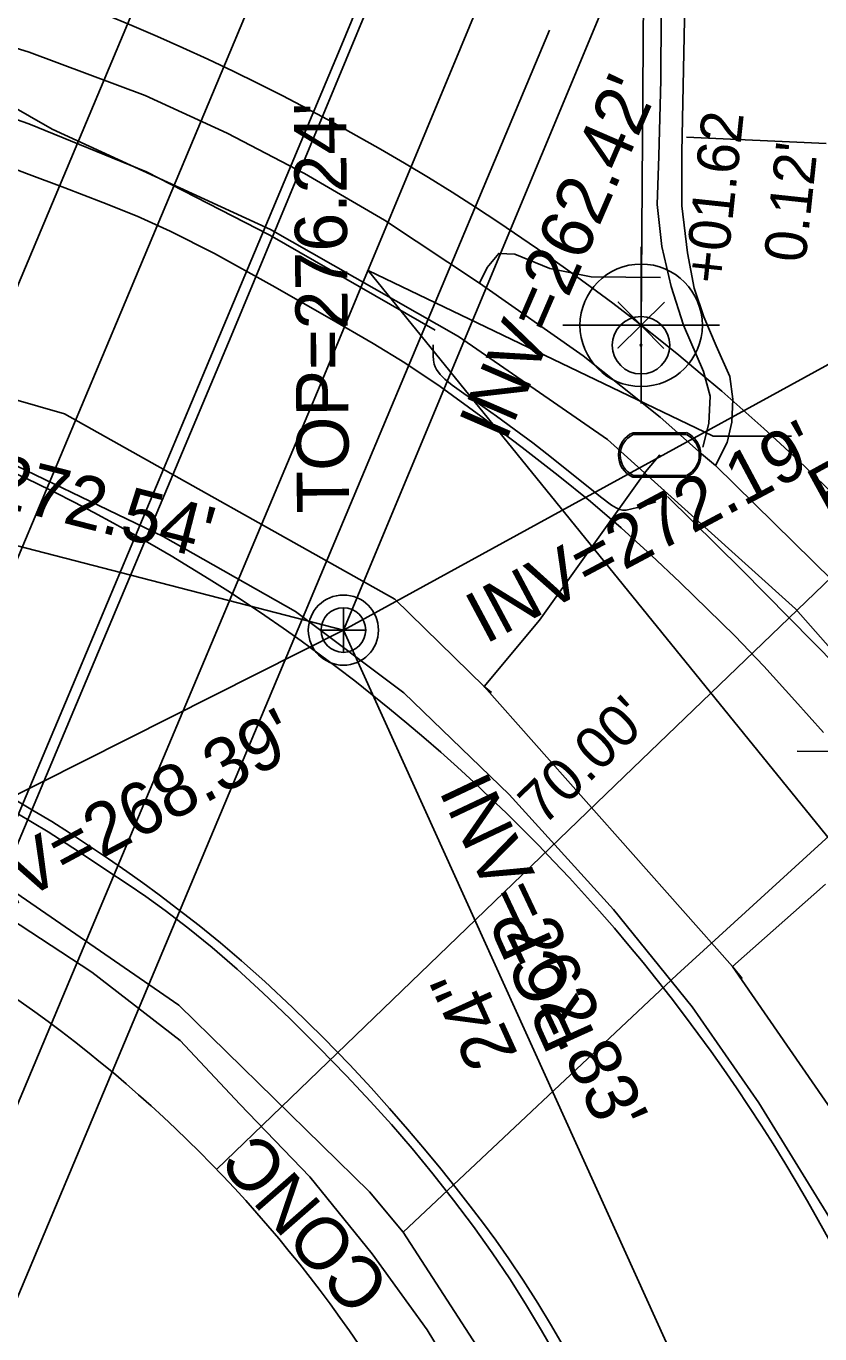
# Model space of a CAD drawing. Extents: x 2100323 to 2109811, y 740376 to 749755.
# Drawn here: x 2105368.5 to 2105429.4, y 741701 to 741801.2 of the extents above; entities that cross this region are included whole.
import ezdxf

# ---------------------------------------------------------------- set-up
doc = ezdxf.new("R2010")
doc.units = 0
for name, color, linetype in [('Cogo Default Point CELL', 7, 'Continuous'), ('Exist Horizontal Alignment', 7, 'Continuous'), ('Exist Property Corner CELL', 7, 'Continuous'), ('Exist Property Iron Pin CELL', 7, 'Continuous'), ('Exist Property Line', 7, 'Continuous'), ('Exist Property Tie Line Text', 7, 'Continuous'), ('Exist Right of Way Easement Line', 7, 'Continuous'), ('Exist Right of Way Line', 7, 'Continuous'), ('Exist Right of Way Width CELL', 7, 'Continuous'), ('Exist Roads Change in Surface', 7, 'Continuous'), ('Exist Roads Curbs', 7, 'Continuous'), ('Exist Roads EOP', 7, 'Continuous'), ('Exist Roads EOP Other', 7, 'Continuous'), ('Exist Roads EOP Other Text', 7, 'Continuous'), ('Exist Roads EOT', 7, 'Continuous'), ('Exist Structure Major Box Culvert or Tunnel Topo', 7, 'Continuous'), ('Exist Structure Minor Pipes RCP 60 Inch', 7, 'Continuous'), ('Exist Structure Minor Pipes RCP 60 Inch Leader', 7, 'Continuous'), ('Exist Utilities Gas UG Line SUE LOS B', 7, 'Continuous'), ('Exist Utilities Power Joint Use Telephone CELL', 7, 'Continuous'), ('Exist Utilities Sanitary Sewer Manhole CELL', 7, 'Continuous'), ('Exist Utilities Sanitary Sewer Manhole Text', 7, 'Continuous'), ('Exist Utilities Sanitary Sewer UG Line', 7, 'Continuous'), ('Exist Utilities Sanitary Sewer UG Line Invert Elevation', 7, 'Continuous'), ('Exist Utilities Sanitary Sewer UG Line Text', 7, 'Continuous'), ('Exist Utilities Telephone UG Conduit SUE LOS B', 7, 'Continuous'), ('Exist Utilities Water Meter CELL', 7, 'Continuous'), ('Exist Utilities Water UG Line SUE LOS B', 7, 'Continuous')]:
    doc.layers.add(name, color=color, linetype=linetype)

msp = doc.modelspace()

# ---------------------------------------------------------------- linework, layer by layer
at = {"layer": 'Cogo Default Point CELL'}
for points in [[(2105415.66, 741784.25), (2105415.66, 741778.25)], [(2105409.66, 741778.25), (2105415.66, 741778.25)], [(2105415.66, 741778.25), (2105421.66, 741778.25)], [(2105415.66, 741778.25), (2105415.66, 741772.25)]]:
    msp.add_lwpolyline(points, dxfattribs=at)
msp.add_circle((2105415.66, 741778.25), 4.69, dxfattribs=at)
at = {"layer": 'Exist Horizontal Alignment'}
msp.add_arc((2105309.66, 741642.8), 137, 357.8475, 89.2221, dxfattribs=at)
at = {"layer": 'Exist Property Corner CELL'}
msp.add_line((2105415.66, 741778.25), (2105415.66, 741778.25), dxfattribs=at)
msp.add_lwpolyline([(2105417.41, 741776.47), (2105413.9, 741780.03), (2105415.66, 741778.25), (2105413.88, 741776.5), (2105417.44, 741780.01)], dxfattribs=at)
at = {"layer": 'Exist Property Iron Pin CELL'}
for radius in [2.2, 0.0707]:
    msp.add_circle((2105415.65, 741776.72), radius, dxfattribs=at)
at = {"layer": 'Exist Property Line'}
for p, q in [((2105417, 741962.1), (2105415.66, 741778.25)), ((2105415.66, 741778.25), (2105415.65, 741776.72))]:
    msp.add_line(p, q, dxfattribs=at)
at = {"layer": 'Exist Right of Way Easement Line'}
for points in [[(2105276.72, 741564.21), (2105380.96, 741812.48)], [(2105303.13, 741549.62), (2105408.63, 741800.87)]]:
    msp.add_lwpolyline(points, dxfattribs=at)
at = {"layer": 'Exist Right of Way Line'}
for radius in [172, 102]:
    msp.add_arc((2105309.66, 741642.8), radius, 357.8475, 89.2221, dxfattribs=at)
at = {"layer": 'Exist Right of Way Width CELL'}
for p in [(2105433.53, 741762.13), (2105383.12, 741713.56)]:
    msp.add_line(p, (2105414.37, 741743.67), dxfattribs=at)
at = {"layer": 'Exist Roads Change in Surface'}
msp.add_lwpolyline([(2105429.85, 741792.18), (2105419.13, 741792.66)], dxfattribs=at)
at = {"layer": 'Exist Roads Curbs'}
for points in [[(2105420.38, 741768.92), (2105420.86, 741770.73), (2105420.96, 741772.82), (2105420.44, 741774.71), (2105418.91, 741778.27), (2105417.97, 741781.21), (2105417.24, 741784.28), (2105416.89, 741787.5), (2105417.02, 741791.21), (2105417.17, 741797.07), (2105417.23, 741807.12), (2105417.33, 741821.85), (2105417.26, 741836.06), (2105417.24, 741851.48)], [(2105399.71, 741776.75), (2105399.71, 741775.91), (2105399.74, 741775.57), (2105399.8, 741775.28), (2105399.88, 741775.06), (2105399.98, 741774.86), (2105400.25, 741774.49), (2105400.61, 741774.13), (2105401.17, 741773.67), (2105402.07, 741773.03), (2105403.27, 741772.21), (2105404.57, 741771.29), (2105405.94, 741770.29), (2105407.36, 741769.23), (2105408.79, 741768.11), (2105410.21, 741766.97), (2105411.47, 741765.96), (2105412.54, 741765.1), (2105413.4, 741764.47), (2105413.74, 741764.26), (2105414.02, 741764.13), (2105414.24, 741764.08), (2105414.5, 741764.09), (2105415.39, 741764.28), (2105416.79, 741764.71)], [(2105409.37, 741698.86), (2105408.02, 741701.21), (2105406.8, 741703.25), (2105405.59, 741705.18), (2105404.25, 741707.16), (2105402.8, 741709.19), (2105401.29, 741711.21), (2105399.7, 741713.22), (2105398.1, 741715.16), (2105396.52, 741717), (2105394.92, 741718.77), (2105393.08, 741720.72), (2105390.96, 741722.91), (2105388.76, 741725.1), (2105386.67, 741727.1), (2105384.69, 741728.91), (2105382.77, 741730.56), (2105380.92, 741732.07), (2105379.19, 741733.39), (2105377.69, 741734.48), (2105376.33, 741735.39), (2105374.64, 741736.51), (2105372.54, 741737.92), (2105370.21, 741739.42), (2105367.81, 741740.85)]]:
    msp.add_lwpolyline(points, dxfattribs=at)
at = {"layer": 'Exist Roads EOP'}
for points in [[(2105365.74, 741790.95), (2105368.55, 741789.89), (2105371.5, 741788.79), (2105374.39, 741787.67), (2105377.03, 741786.6), (2105379.57, 741785.47), (2105382.97, 741783.74), (2105387.39, 741781.3), (2105391.78, 741778.8), (2105395.11, 741776.86), (2105397.56, 741775.37), (2105400.25, 741773.55), (2105403.37, 741771.28), (2105406.53, 741768.89), (2105409.31, 741766.73), (2105411.77, 741764.74), (2105414.13, 741762.72), (2105416.42, 741760.63), (2105418.64, 741758.53), (2105420.77, 741756.48), (2105422.85, 741754.44), (2105425.06, 741752.13), (2105427.45, 741749.5), (2105429.63, 741747.04)], [(2105367.73, 741741.85), (2105369.15, 741741.02), (2105370.5, 741740.21), (2105371.85, 741739.35), (2105373.31, 741738.39), (2105374.84, 741737.35), (2105376.24, 741736.38), (2105377.47, 741735.52), (2105378.71, 741734.61), (2105380.16, 741733.51), (2105381.79, 741732.24), (2105383.43, 741730.92), (2105385.04, 741729.55), (2105386.82, 741727.96), (2105388.93, 741725.97), (2105391.28, 741723.66), (2105393.33, 741721.58), (2105394.96, 741719.81), (2105396.37, 741718.22), (2105397.74, 741716.65), (2105399.05, 741715.11), (2105400.3, 741713.6), (2105401.47, 741712.13), (2105402.56, 741710.73), (2105403.57, 741709.41), (2105404.51, 741708.14), (2105405.52, 741706.7), (2105406.61, 741705.06), (2105407.73, 741703.32), (2105408.78, 741701.58), (2105409.78, 741699.86)]]:
    msp.add_lwpolyline(points, dxfattribs=at)
at = {"layer": 'Exist Roads EOP Other'}
for points in [[(2105420.28, 741768.4), (2105421.36, 741767.51), (2105422.26, 741769.28), (2105422.62, 741770.82), (2105422.7, 741772.59), (2105422.45, 741774.33), (2105421.42, 741776.67), (2105420.46, 741778.91), (2105419.72, 741781.09), (2105419.21, 741783.81), (2105418.79, 741787.41), (2105418.79, 741791.51), (2105419.01, 741802.94), (2105419.1, 741818.2), (2105419.22, 741832.17), (2105419.26, 741846.74), (2105419.25, 741851.62), (2105417.42, 741851.81)], [(2105403.26, 741781.49), (2105395.99, 741786.31), (2105389.86, 741789.89), (2105383.93, 741792.97), (2105377.65, 741795.85), (2105368.75, 741799.17), (2105361.57, 741801.4)], [(2105399.87, 741777.87), (2105387.19, 741785.15), (2105377.75, 741790), (2105368.73, 741793.68), (2105358.21, 741797.4)], [(2105417.15, 741781.91), (2105411.83, 741781.96), (2105408.66, 741782.59), (2105405.99, 741783.71), (2105404.75, 741783.76), (2105403.87, 741782.68), (2105403.26, 741781.49), (2105411.21, 741775.9), (2105417.12, 741771.2), (2105420.28, 741768.4)], [(2105433.32, 741755.76), (2105421.36, 741767.51)], [(2105430.68, 741752.11), (2105423.36, 741759.53), (2105417.69, 741765.13)], [(2105409.5, 741682.24), (2105406.9, 741688.14), (2105403.4, 741694.45), (2105399.25, 741701.26), (2105395.04, 741707.08), (2105390.27, 741712.98), (2105384.9, 741718.56), (2105380.32, 741723.44), (2105373.56, 741728.67), (2105366.49, 741733.31), (2105358.65, 741737.74), (2105350.75, 741741.53), (2105344.78, 741743.52), (2105339.01, 741745.48)]]:
    msp.add_lwpolyline(points, dxfattribs=at)
at = {"layer": 'Exist Roads EOT'}
msp.add_lwpolyline([(2105445.36, 741569.72), (2105445.99, 741583.09), (2105446.38, 741594.53), (2105446.9, 741610.44), (2105447.61, 741628.17), (2105447.69, 741644.74), (2105446.91, 741658.22), (2105445.51, 741668.41), (2105442.54, 741680.64), (2105436.79, 741696.52), (2105431.08, 741708.29), (2105424.68, 741718.66), (2105419.58, 741726.02), (2105413.55, 741733.48), (2105405.55, 741742.28), (2105397.48, 741750.08), (2105389.16, 741756.32), (2105379.02, 741762.06), (2105364.26, 741769.16), (2105352.63, 741773.53), (2105342.59, 741776.26), (2105331.21, 741778.39), (2105318.63, 741779.92)], dxfattribs=at)
at = {"layer": 'Exist Structure Major Box Culvert or Tunnel Topo'}
for points in [[(2105490.17, 742032.61), (2105470.69, 741986.21), (2105460.89, 741962.56), (2105452.3, 741942.12), (2105441.8, 741916.92), (2105431.9, 741893.44), (2105422.35, 741870.76), (2105412.83, 741847.96), (2105402.69, 741823.84), (2105392.6, 741799.45), (2105382.28, 741774.89), (2105371.54, 741749.34), (2105360.63, 741723.52), (2105350.06, 741698.35), (2105340.96, 741676.67), (2105331.91, 741655.1), (2105323.23, 741634.6), (2105314.63, 741614.11), (2105306.19, 741594.38), (2105301.87, 741584.59), (2105300.83, 741582.23)], [(2105472.97, 742011.73), (2105463.62, 741989.25), (2105453.74, 741965.61), (2105444.89, 741944.16), (2105434.88, 741920.28), (2105424.73, 741896.06), (2105415.21, 741873.54), (2105405.54, 741850.69), (2105395.51, 741826.65), (2105385.92, 741803.45), (2105375.45, 741778.44), (2105364.69, 741752.88), (2105353.42, 741726.06), (2105343.07, 741701.6), (2105334, 741679.91), (2105324.87, 741658.22), (2105316.08, 741637.4), (2105307.48, 741616.99), (2105299.1, 741597.46), (2105294.74, 741587.58), (2105287.09, 741571.39), (2105283.27, 741562.43)], [(2105479.7, 742005.71), (2105469.74, 741981.84), (2105460.43, 741959.54), (2105450.73, 741936.31), (2105440.83, 741912.35), (2105430.88, 741888.97), (2105421.17, 741865.85), (2105411.67, 741843.2), (2105402.32, 741820.85), (2105394.82, 741802.87), (2105384.24, 741777.42), (2105374.49, 741754.21), (2105364.71, 741731.07), (2105354.83, 741707.53), (2105343.62, 741680.92), (2105334.44, 741658.94), (2105325.65, 741638.17), (2105316.08, 741615.21), (2105307.91, 741596.36), (2105301.4, 741581.96)], [(2105486.89, 742002.84), (2105476.67, 741978.66), (2105467.57, 741956.59), (2105457.88, 741933.52), (2105448.02, 741909.99), (2105438.12, 741886.2), (2105428.35, 741862.97), (2105419.1, 741840.98), (2105409.58, 741818.21), (2105401.81, 741799.5), (2105391.26, 741774.14), (2105381.79, 741751.61), (2105371.88, 741728.1), (2105362.03, 741704.72), (2105350.99, 741678.48), (2105341.41, 741655.8), (2105332.82, 741635.46), (2105323.04, 741612.02), (2105314.81, 741592.94), (2105309.1, 741579.97), (2105302.36, 741561.49), (2105286.41, 741538.21), (2105274.04, 741520.27)]]:
    msp.add_lwpolyline(points, dxfattribs=at)
at = {"layer": 'Exist Structure Minor Pipes RCP 60 Inch'}
msp.add_line((2105394.74, 741782.44), (2105469.42, 741690.36), dxfattribs=at)
at = {"layer": 'Exist Structure Minor Pipes RCP 60 Inch Leader'}
msp.add_lwpolyline([(2105394.74, 741782.44), (2105421.18, 741769.76), (2105427.18, 741769.76)], dxfattribs=at)
at = {"layer": 'Exist Utilities Gas UG Line SUE LOS B'}
msp.add_line((2105397.43, 741708.76), (2105418.39, 741728.46), dxfattribs=at)
for points in [[(2105418.39, 741728.46), (2105439.75, 741747.95), (2105451.63, 741759.15), (2105474.79, 741780.6), (2105484.69, 741792.34)], [(2105406.89, 741295.34), (2105408.31, 741341.32), (2105414.03, 741501.54), (2105414.36, 741546.11), (2105417.6, 741608.22), (2105417.85, 741621.48), (2105418.3, 741649.8), (2105418.18, 741651.22), (2105415.56, 741670.32), (2105412.47, 741681.35), (2105408.42, 741691.73), (2105397.43, 741708.76), (2105394.83, 741711.85), (2105380.22, 741726.14), (2105361.71, 741738.89), (2105343.18, 741747.41), (2105317.58, 741752.99), (2105294.78, 741754.51), (2105273.04, 741755.04), (2105141.28, 741756.19), (2105095.23, 741757.89)]]:
    msp.add_lwpolyline(points, dxfattribs=at)
at = {"layer": 'Exist Utilities Power Joint Use Telephone CELL'}
msp.add_lwpolyline([(2105427.61, 741745.6), (2105438.95, 741745.57), (2105433.55, 741745.58), (2105433.55, 741751.23)], dxfattribs=at)
at = {"layer": 'Exist Utilities Sanitary Sewer Manhole CELL'}
msp.add_lwpolyline([(2105392.84, 741756.61), (2105392.84, 741753.18), (2105392.84, 741754.89), (2105394.55, 741754.89), (2105391.13, 741754.89)], dxfattribs=at)
for radius in [2.69, 1.71]:
    msp.add_circle((2105392.84, 741754.89), radius, dxfattribs=at)
at = {"layer": 'Exist Utilities Sanitary Sewer UG Line'}
for p, q in [((2105537.86, 742102.65), (2105392.84, 741754.89)), ((2105392.84, 741754.89), (2105449.36, 741785.86)), ((2105296.96, 741779.67), (2105392.84, 741754.89)), ((2105392.84, 741754.89), (2105342.75, 741729.64)), ((2105392.84, 741754.89), (2105443.31, 741643.63))]:
    msp.add_line(p, q, dxfattribs=at)
at = {"layer": 'Exist Utilities Telephone UG Conduit SUE LOS B'}
msp.add_lwpolyline([(2105320.33, 741809.18), (2105346.13, 741805.28), (2105359.89, 741799.37), (2105370.53, 741793.28), (2105387.25, 741785.58), (2105401.65, 741777.38), (2105413.09, 741769.49), (2105427.5, 741756.53), (2105436.1, 741746.76), (2105447.69, 741729.02), (2105457.5, 741711.12), (2105464.91, 741692.05), (2105468.83, 741676.78), (2105472.72, 741656.54), (2105473.58, 741636.74), (2105472.93, 741614.9), (2105472.26, 741597.97)], dxfattribs=at)
at = {"layer": 'Exist Utilities Water Meter CELL'}
msp.add_line((2105417.08, 741768.31), (2105417.08, 741768.31), dxfattribs=at)
for points in [[(2105415.05, 741770.01), (2105419.12, 741770.01)], [(2105415.05, 741769.88), (2105419.12, 741769.88)], [(2105419.12, 741766.75), (2105415.02, 741766.75)], [(2105419.12, 741766.61), (2105415.02, 741766.61)]]:
    msp.add_lwpolyline(points, dxfattribs=at)
for centre, radius, start, end in [((2105415.78, 741768.31), 1.86, 113.178, 245.9794), ((2105415.79, 741768.31), 1.73, 115.3009, 243.7824), ((2105418.38, 741768.32), 1.86, 293.6483, 66.3084), ((2105418.39, 741768.31), 1.73, 295.1272, 64.8728)]:
    msp.add_arc(centre, radius, start, end, dxfattribs=at)
at = {"layer": 'Exist Utilities Water UG Line SUE LOS B'}
for p, q in [((2105417.08, 741768.31), (2105416, 741767.03)), ((2105416, 741767.03), (2105407.88, 741755.64))]:
    msp.add_line(p, q, dxfattribs=at)
for points in [[(2105127.23, 741791.3), (2105128.93, 741791.11), (2105153.83, 741789.97), (2105215.53, 741789.19), (2105256.15, 741787.81), (2105280.06, 741786.78), (2105310.69, 741785.27), (2105338.55, 741780.49), (2105349.67, 741777.73), (2105371.45, 741771.46), (2105396.78, 741757.25), (2105403.62, 741750.56), (2105422.65, 741729.11), (2105432.43, 741714.99), (2105444.02, 741683.32), (2105449.89, 741648.79), (2105450.55, 741561.77), (2105450.67, 741531.01)], [(2105407.88, 741755.64), (2105403.62, 741750.56), (2105404.2, 741750.11)], [(2105429.79, 741735.42), (2105422.65, 741729.11), (2105423.4, 741728.19)]]:
    msp.add_lwpolyline(points, dxfattribs=at)

# ---------------------------------------------------------------- texts
at = {"layer": 'Exist Property Tie Line Text'}
for s, p in [('+01.62', (2105422.13, 741781.33)), ("0.12'", (2105428.24, 741782.98))]:
    msp.add_text(s, height=3.2, rotation=83.8864, dxfattribs=at).set_placement(p)
at = {"layer": 'Exist Right of Way Width CELL'}
msp.add_text("70.00'", height=3.2, rotation=43.9289, dxfattribs=at).set_placement((2105408.16, 741739.8))
at = {"layer": 'Exist Roads EOP Other Text'}
msp.add_text('CONC', height=4, rotation=131.1858, dxfattribs=at).set_placement((2105396.62, 741704.75))
at = {"layer": 'Exist Utilities Sanitary Sewer Manhole Text'}
msp.add_text("TOP=276.24'", height=4, rotation=90.4338, dxfattribs=at).set_placement((2105393.28, 741763.84))
at = {"layer": 'Exist Utilities Sanitary Sewer UG Line Invert Elevation'}
for s, rotation, p in [("INV=262.42'", 66.5528, (2105405.26, 741769.24)), ("INV=272.54'", 345.6099, (2105353.8, 741767.62)), ("INV=272.19'", 28.0876, (2105403.7, 741753.77)), ("INV=268.39'", 28.0876, (2105363.68, 741731.69)), ("INV=262.83'", 295.3063, (2105400.11, 741742.59))]:
    msp.add_text(s, height=4, rotation=rotation, dxfattribs=at).set_placement(p)
at = {"layer": 'Exist Utilities Sanitary Sewer UG Line Text'}
for s, rotation, p in [('PVC', 28.7203, (2105429.95, 741763.3)), ('RCP', 114.4023, (2105412.18, 741723.84)), ('24"', 114.4023, (2105406.26, 741722.37))]:
    msp.add_text(s, height=4, rotation=rotation, dxfattribs=at).set_placement(p)

doc.saveas('drawing.dxf')
